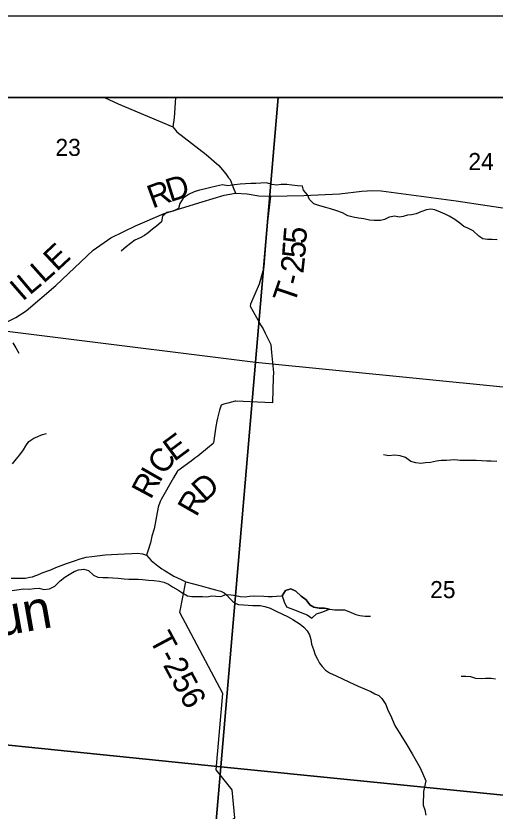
# Model space of a CAD drawing. Extents: x 0 to 42, y 0 to 22.
# Drawn here: x 4.613 to 5.201, y 20.025 to 21 of the extents above; entities that cross this region are included whole.
import ezdxf

# ---------------------------------------------------------------- set-up
doc = ezdxf.new("R2010")
doc.units = 0
for name, color, linetype in [('GM_X_County_Road', 7, 'Continuous'), ('GM_X_County_Road_Text', 7, 'Continuous'), ('GM_X_Minor_Lake', 7, 'Continuous'), ('GM_X_Minor_River', 7, 'Continuous'), ('GM_X_Minor_River_Text', 7, 'Continuous'), ('GM_X_Section', 7, 'Continuous'), ('GM_X_Section_Text', 7, 'Continuous'), ('GM_X_Township_Road', 7, 'Continuous'), ('GM_X_Township_Road_Text', 7, 'Continuous'), ('GM_X_Unincorporated', 7, 'Continuous'), ('SH_Cut_Line', 7, 'Continuous'), ('SH_Data', 7, 'Continuous')]:
    doc.layers.add(name, color=color, linetype=linetype)

msp = doc.modelspace()

# ---------------------------------------------------------------- linework, layer by layer
at = {"layer": 'GM_X_County_Road'}
for points in [[(4.36245, 20.71641), (4.36656, 20.71596), (4.37606, 20.71471), (4.38632, 20.71071), (4.40033, 20.7027), (4.41734, 20.69069), (4.49257, 20.63891), (4.5148, 20.62595), (4.52754, 20.61875), (4.54226, 20.61549), (4.5671, 20.61549), (4.58247, 20.61843), (4.59882, 20.62333), (4.61287, 20.6302), (4.6253, 20.63838), (4.66191, 20.66944), (4.70752, 20.71281), (4.7294, 20.72767), (4.75954, 20.7425), (4.79462, 20.75782), (4.84138, 20.77208), (4.86823, 20.78006), (4.88226, 20.78273)], [(4.88226, 20.78273), (4.89654, 20.782), (4.91081, 20.77934), (4.92508, 20.7791)], [(4.92508, 20.7791), (4.96621, 20.77958), (5.01, 20.78181), (5.03721, 20.78514), (5.05022, 20.78574), (5.0608, 20.78544), (5.15298, 20.77321), (5.22915, 20.76159), (5.26766, 20.75423), (5.32259, 20.74006), (5.37271, 20.72902), (5.42823, 20.71576)]]:
    msp.add_lwpolyline(points, dxfattribs=at)
at = {"layer": 'GM_X_Minor_Lake'}
for points in [[(4.99755, 20.27241), (4.99131, 20.27356), (4.98507, 20.27358), (4.97826, 20.27474), (4.97335, 20.2776), (4.96883, 20.28388), (4.9626, 20.28845), (4.95638, 20.29434), (4.95014, 20.2974), (4.9437, 20.29533), (4.93952, 20.2889)], [(4.93952, 20.2889), (4.94195, 20.28131), (4.94496, 20.27542), (4.95025, 20.27332), (4.95668, 20.27064), (4.96367, 20.26778), (4.97009, 20.26567), (4.97575, 20.26148), (4.98145, 20.26677), (4.98827, 20.26864), (4.99755, 20.27241)]]:
    msp.add_lwpolyline(points, dxfattribs=at)
at = {"layer": 'GM_X_Minor_River'}
for points in [[(5.20327, 20.72539), (5.19703, 20.72578), (5.19154, 20.7258), (5.18587, 20.72677), (5.18096, 20.73001), (5.17398, 20.73629), (5.16737, 20.73953), (5.16246, 20.74163), (5.15755, 20.74582), (5.15132, 20.75039), (5.14453, 20.75439), (5.13962, 20.75668), (5.13357, 20.75936), (5.12696, 20.76222), (5.12204, 20.76281), (5.11674, 20.76207), (5.10973, 20.75962), (5.10385, 20.75718), (5.09817, 20.75587), (5.09306, 20.75551), (5.08776, 20.75401), (5.08284, 20.75327), (5.07754, 20.75423), (5.07092, 20.75331), (5.06485, 20.75029), (5.05993, 20.74917), (5.05255, 20.74901), (5.0465, 20.7496), (5.0395, 20.75114), (5.03307, 20.75192), (5.02645, 20.75326), (5.02021, 20.75499), (5.01341, 20.75862), (5.00548, 20.7613), (4.99867, 20.76359), (4.993, 20.76513), (4.98563, 20.76724), (4.97845, 20.76972), (4.97317, 20.77486), (4.97054, 20.78056), (4.96564, 20.78626), (4.96452, 20.79138), (4.95847, 20.79178), (4.95147, 20.79256), (4.94504, 20.79315), (4.93841, 20.79317), (4.93311, 20.79262), (4.92668, 20.7934), (4.92007, 20.79532), (4.91325, 20.79477), (4.90701, 20.7946), (4.90114, 20.79443), (4.88789, 20.79372), (4.88089, 20.79298), (4.87294, 20.79149), (4.86632, 20.79265), (4.85875, 20.79135), (4.85193, 20.78948), (4.84378, 20.78742)], [(4.84378, 20.78742), (4.83792, 20.7863), (4.83166, 20.78443), (4.82522, 20.78123), (4.81801, 20.77651), (4.81402, 20.77008), (4.81229, 20.76364), (4.80566, 20.76044), (4.79789, 20.75895), (4.79277, 20.75442), (4.79142, 20.74741), (4.78535, 20.74231), (4.78023, 20.73835), (4.7751, 20.734), (4.77036, 20.73061), (4.76524, 20.72797), (4.75861, 20.72496), (4.7533, 20.72081), (4.74818, 20.71684), (4.74191, 20.71137)], [(4.60907, 20.59902), (4.61284, 20.59294), (4.61622, 20.58648)], [(4.60875, 20.45077), (4.61351, 20.45682), (4.6175, 20.46174), (4.62225, 20.46779), (4.6251, 20.47271), (4.62853, 20.478), (4.6346, 20.48235), (4.63952, 20.48422), (4.64426, 20.4861), (4.65032, 20.48798)], [(5.20271, 20.45374), (5.19571, 20.45395), (5.19079, 20.45397), (5.18398, 20.45418), (5.17736, 20.45477), (5.17207, 20.4546), (5.16677, 20.4548), (5.15806, 20.45464), (5.15125, 20.45542), (5.14614, 20.45506), (5.14103, 20.45489), (5.1346, 20.45472), (5.12892, 20.45398), (5.12135, 20.4523), (5.11529, 20.45194), (5.10961, 20.45101), (5.10356, 20.45179), (5.09732, 20.45351), (5.09091, 20.45865), (5.08429, 20.46038), (5.07729, 20.46116), (5.07029, 20.46062), (5.06367, 20.46159)], [(4.60822, 20.2955), (4.61371, 20.29624), (4.62223, 20.29735), (4.62885, 20.29714), (4.6351, 20.29768), (4.64135, 20.29804), (4.64702, 20.2967), (4.65383, 20.29724), (4.66047, 20.30082), (4.66692, 20.30706), (4.67261, 20.31178), (4.67792, 20.31517), (4.68437, 20.31857), (4.68968, 20.32082), (4.69592, 20.32137), (4.70197, 20.32002), (4.70782, 20.31413), (4.7133, 20.31164), (4.71935, 20.31143), (4.72597, 20.31122), (4.73184, 20.31101), (4.73808, 20.31061), (4.74546, 20.30964), (4.75132, 20.30924), (4.75643, 20.30941), (4.76286, 20.3092), (4.76816, 20.309), (4.77535, 20.30802), (4.78197, 20.30743), (4.78878, 20.30684), (4.79407, 20.30569), (4.80012, 20.30301), (4.80503, 20.29996), (4.81126, 20.29634), (4.81654, 20.2931), (4.82315, 20.28891), (4.82845, 20.28794), (4.83583, 20.2881), (4.84169, 20.2879), (4.84699, 20.28769)], [(4.84699, 20.28769), (4.85305, 20.28881), (4.85816, 20.2886), (4.8644, 20.28782), (4.87027, 20.29046), (4.87689, 20.29024), (4.88257, 20.28909), (4.88786, 20.28812), (4.8941, 20.28772), (4.8994, 20.28827), (4.90432, 20.28864), (4.917, 20.2886), (4.92211, 20.28801), (4.92722, 20.28818), (4.93252, 20.28836), (4.93952, 20.2889), (4.9437, 20.29533), (4.95014, 20.2974), (4.95638, 20.29434), (4.9626, 20.28845), (4.96883, 20.28388), (4.97335, 20.2776), (4.97826, 20.27474), (4.98507, 20.27358), (4.99131, 20.27356), (4.99755, 20.27241), (5.00398, 20.27144), (5.00909, 20.27161), (5.01609, 20.27178), (5.02138, 20.26967), (5.02969, 20.26585), (5.0348, 20.26451), (5.04142, 20.26373), (5.04785, 20.2639)], [(5.20142, 20.18662), (5.19593, 20.18758), (5.18912, 20.18761), (5.18382, 20.18705), (5.1772, 20.18745), (5.17115, 20.18937), (5.16491, 20.18977), (5.15904, 20.18998)]]:
    msp.add_lwpolyline(points, dxfattribs=at)
at = {"layer": 'GM_X_Section'}
for points in [[(4.40821, 20.63742), (4.90691, 20.57553), (4.86433, 20.0791), (4.36789, 20.12963)], [(4.90691, 20.57553), (5.41168, 20.525), (5.39068, 20.29146), (5.36588, 20.02875), (4.86433, 20.0791)], [(4.36789, 20.12963), (4.86433, 20.0791), (4.82175, 19.58796), (4.32304, 19.63244)], [(5.36588, 20.02875), (5.34375, 19.79124), (5.32103, 19.54312), (4.82175, 19.58796), (4.86433, 20.0791)]]:
    msp.add_lwpolyline(points, close=True, dxfattribs=at)
at = {"layer": 'GM_X_Township_Road'}
for points in [[(4.60887, 19.60735), (4.61368, 19.60698), (4.61855, 19.6065), (4.65033, 19.6034), (4.81946, 19.58526), (5.3216, 19.54433), (5.32553, 19.6128), (5.332, 19.68245), (5.33749, 19.74156), (5.35499, 19.92984), (5.38817, 20.287), (5.40834, 20.52112), (5.42813, 20.71602), (5.42978, 20.72026), (5.43118, 20.73056), (5.43171, 20.7371), (5.4327, 20.74917), (5.44663, 20.9), (2.33491, 20.9)], [(4.72129, 20.9), (4.7384, 20.89233), (4.80533, 20.86404)], [(4.80866, 20.9), (4.80678, 20.87493), (4.80533, 20.86404), (4.81041, 20.85775), (4.84621, 20.83016), (4.86194, 20.8166), (4.87041, 20.80644), (4.87358, 20.80155), (4.87549, 20.79918), (4.87936, 20.78974), (4.88226, 20.78273)], [(4.88226, 20.78273), (4.89654, 20.782), (4.91081, 20.77934), (4.92508, 20.7791)], [(4.92508, 20.7791), (4.92121, 20.74425), (4.91716, 20.69227), (4.91565, 20.68683), (4.91141, 20.6711), (4.90081, 20.64658), (4.90011, 20.64415), (4.90388, 20.6375), (4.91389, 20.61983), (4.91603, 20.61605), (4.91861, 20.61083), (4.92537, 20.59717), (4.9257, 20.59649), (4.92654, 20.58713), (4.92836, 20.56689), (4.92874, 20.56269), (4.92852, 20.55675), (4.92744, 20.52629), (4.92741, 20.52548), (4.91807, 20.5259), (4.88255, 20.52752), (4.88173, 20.52757), (4.87273, 20.52509), (4.86783, 20.52374), (4.86448, 20.52281), (4.86274, 20.51636), (4.86011, 20.50655), (4.85917, 20.50307), (4.85819, 20.49658), (4.85514, 20.47649), (4.855, 20.47553), (4.84782, 20.4698), (4.83592, 20.46028), (4.83244, 20.45749), (4.82784, 20.45412), (4.81146, 20.4421), (4.81045, 20.44135), (4.80608, 20.43359), (4.79111, 20.40704), (4.78979, 20.4047), (4.78741, 20.39761), (4.78227, 20.37082), (4.77973, 20.36194), (4.77774, 20.35361), (4.77447, 20.34346), (4.77284, 20.33857)], [(4.60677, 20.31066), (4.61619, 20.31039), (4.62154, 20.31039), (4.62407, 20.31066), (4.62634, 20.31093), (4.62987, 20.31157), (4.63322, 20.31229), (4.63603, 20.3132), (4.63984, 20.31465), (4.64509, 20.31682), (4.65198, 20.31936), (4.65551, 20.3209), (4.66195, 20.32344), (4.6749, 20.3286), (4.68451, 20.33186), (4.69148, 20.33422), (4.69909, 20.33603), (4.70598, 20.33712), (4.72211, 20.33893), (4.73787, 20.33983), (4.74621, 20.3402), (4.7549, 20.34074), (4.76179, 20.3411), (4.76813, 20.3402), (4.77284, 20.33857)], [(4.77284, 20.33857), (4.77864, 20.33222), (4.78698, 20.3257), (4.79187, 20.32208), (4.79477, 20.32026), (4.80637, 20.31302), (4.81543, 20.30885), (4.82122, 20.30613)], [(4.84181, 19.86545), (4.85307, 19.99735), (4.88152, 20.01644), (4.87794, 20.05094), (4.85856, 20.07543), (4.86683, 20.16921), (4.8141, 20.26831), (4.82122, 20.30613)], [(4.82122, 20.30613), (4.84007, 20.30088), (4.84877, 20.29852), (4.85783, 20.29635), (4.86417, 20.29435), (4.86816, 20.29236), (4.8716, 20.28982), (4.87504, 20.28602), (4.87903, 20.28185), (4.88247, 20.27931), (4.88573, 20.27823), (4.89208, 20.27768), (4.90331, 20.27696), (4.91255, 20.27678), (4.91817, 20.27569), (4.92487, 20.2737), (4.9323, 20.27007), (4.9468, 20.263), (4.9526, 20.25992), (4.96166, 20.25413), (4.96601, 20.2505), (4.96999, 20.24597), (4.97289, 20.24108), (4.97452, 20.23546), (4.97561, 20.22948), (4.97778, 20.22296), (4.98014, 20.21662), (4.98268, 20.211), (4.9854, 20.20611), (4.98848, 20.20212), (4.99282, 20.19759), (4.99772, 20.19433), (5.00569, 20.19052), (5.02109, 20.18327), (5.03287, 20.17784), (5.04048, 20.17458), (5.04809, 20.17131), (5.05335, 20.16878), (5.05824, 20.16642), (5.06168, 20.1628), (5.06657, 20.15555), (5.06911, 20.14866), (5.07219, 20.14232), (5.07781, 20.12964), (5.09249, 20.1059), (5.09885, 20.09506)], [(5.09885, 20.09506), (5.10898, 20.07781), (5.11586, 20.06187), (5.11296, 20.04882), (5.11253, 20.03207), (5.11441, 20.02653), (5.11586, 20.02001)]]:
    msp.add_lwpolyline(points, dxfattribs=at)
at = {"layer": 'GM_X_Unincorporated'}
for points in [[(4.93455, 20.9), (4.42968, 20.9), (4.40821, 20.63742), (4.90691, 20.57553)], [(5.44638, 20.9), (4.93455, 20.9), (4.90691, 20.57553), (5.41168, 20.525), (5.43648, 20.78657)]]:
    msp.add_lwpolyline(points, close=True, dxfattribs=at)
at = {"layer": 'SH_Cut_Line'}
msp.add_lwpolyline([(8.604, 20.9), (2.1, 20.9), (2.1, 14.1)], dxfattribs=at)
at = {"layer": 'SH_Data'}
for p, q in [((2, 21), (9, 21)), ((2.1, 20.9), (8.9, 20.9))]:
    msp.add_line(p, q, dxfattribs=at)

# ---------------------------------------------------------------- texts
at = {"layer": 'GM_X_County_Road_Text'}
for s, rotation, p in [('D', 17.3751, (4.80192, 20.77148)), ('R', 20.1705, (4.78036, 20.76355)), ('E', 43.11024, (4.66296, 20.68575)), ('L', 41.78245, (4.64659, 20.6711)), ('I', 41.1393, (4.62098, 20.64923)), ('L', 40.13041, (4.62966, 20.65682))]:
    msp.add_text(s, height=0.02841, rotation=rotation, dxfattribs=at).set_placement(p)
at = {"layer": 'GM_X_Minor_River_Text'}
msp.add_text('Run', height=0.047346, rotation=10.00003, dxfattribs=at).set_placement((4.54497, 20.23051))
at = {"layer": 'GM_X_Section_Text'}
for s, p in [('23', (4.66126, 20.82829)), ('24', (5.16793, 20.81095)), ('25', (5.12105, 20.286))]:
    msp.add_text(s, height=0.020928, rotation=0.00001, dxfattribs=at).set_placement(p)
at = {"layer": 'GM_X_Township_Road_Text'}
for s, height, rotation, p in [('5', 0.02841, 85.46798, (4.96871, 20.71953)), ('5', 0.02841, 85.89472, (4.96746, 20.70213)), ('2', 0.02841, 83.677, (4.96542, 20.68354)), ('T', 0.02841, 71.27909, (4.95432, 20.64557)), ('-', 0.02841, 75.93711, (4.96185, 20.66811)), ('E', 0.02841, 36.5476, (4.80704, 20.45281)), ('C', 0.02841, 52.79835, (4.79444, 20.43571)), ('I', 0.02841, 60.15151, (4.78917, 20.4264)), ('R', 0.02841, 61.77828, (4.77824, 20.40603)), ('D', 0.02841, 42.0132, (4.8443, 20.40293)), ('R', 0.02841, 60.23914, (4.83421, 20.38453)), ('T-256', 0.028409, 298.07167, (4.77588, 20.23569))]:
    msp.add_text(s, height=height, rotation=rotation, dxfattribs=at).set_placement(p)

doc.saveas('drawing.dxf')
